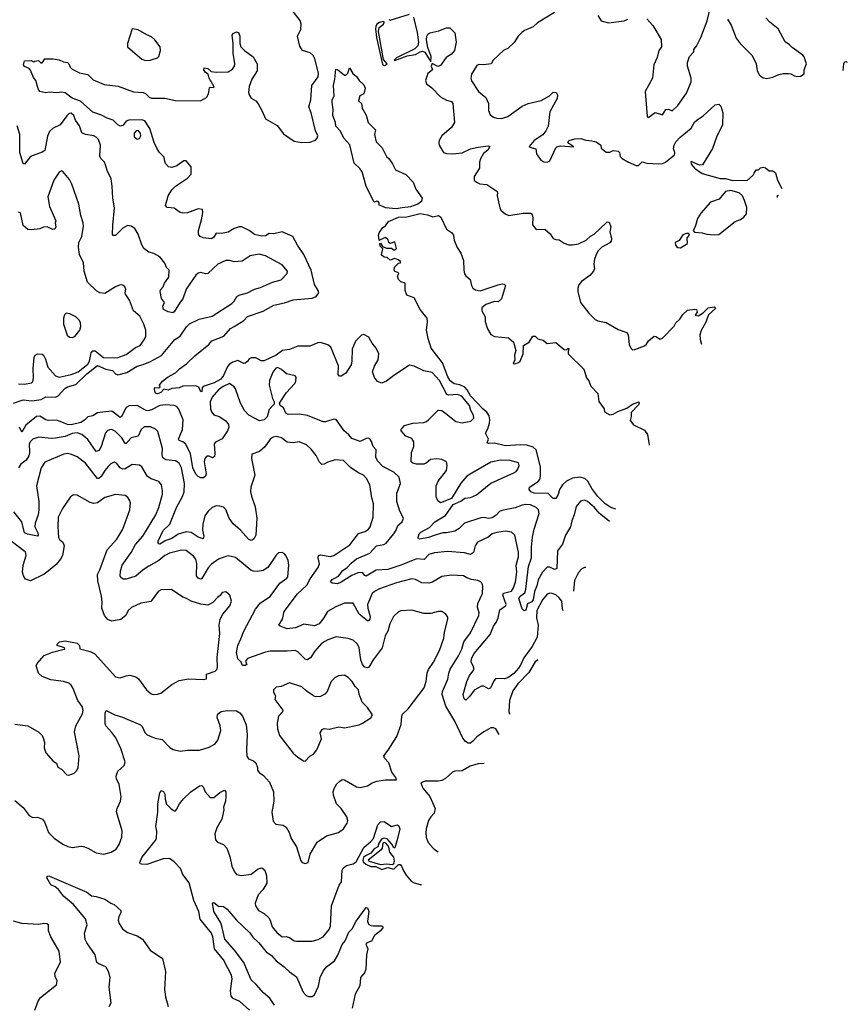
# Model space of a CAD drawing. Extents: x 2133461 to 2293071, y 753526 to 916327.
# Tile 351 of 459: x 2245866 to 2252766, y 810362 to 818573. Entities that reach past the tile are written whole.
import ezdxf

# ---------------------------------------------------------------- set-up
doc = ezdxf.new("R2010")
doc.units = 0

msp = doc.modelspace()

# ---------------------------------------------------------------- linework, layer by layer
at = {"layer": '0CON10XD'}
for points in [[(2250782.5, 814387), (2250697.2, 814457.2), (2250658.5, 814505), (2250599.2, 814555), (2250574.3, 814565.7), (2250541.9, 814558.1), (2250505, 814513.3), (2250490, 814445), (2250468.1, 814395), (2250457.1, 814345), (2250415.8, 814274.2), (2250390.9, 814199.1), (2250348.5, 814145), (2250344.3, 813995.7), (2250325, 813988.6), (2250286.7, 814006.7), (2250265, 814006.2), (2250225.3, 813965), (2250188.3, 813901.7), (2250177.7, 813852.3), (2250158.1, 813805), (2250148.4, 813735), (2250135, 813718.2), (2250098.8, 813701.2), (2250085, 813648), (2250073.1, 813643.1), (2250055, 813660), (2250026.5, 813745), (2250038.9, 813765), (2250076.8, 813793.2), (2250085.3, 813825), (2250108, 814012), (2250134.4, 814085), (2250132.7, 814175), (2250141, 814259), (2250155.3, 814325), (2250196.9, 814455), (2250191.1, 814485), (2250172, 814505), (2250125, 814527.9), (2250085, 814530.8), (2250054, 814525), (2249997.6, 814502.4), (2249885, 814480.3), (2249865, 814471.2), (2249838.4, 814441.6), (2249805, 814419.7), (2249775, 814414.5), (2249735, 814421.4), (2249711.5, 814418.5), (2249575, 814375.5), (2249531.1, 814328.9), (2249493.5, 814306.5), (2249425.8, 814294.2), (2249395, 814294.7), (2249331.2, 814275), (2249273.8, 814255), (2249202, 814242), (2249191.2, 814245), (2249187.1, 814255), (2249196.7, 814285), (2249209.8, 814300.2), (2249282.5, 814337.5), (2249328, 814385), (2249415, 814438.1), (2249478.8, 814531.2), (2249545, 814557.1), (2249578.4, 814581.6), (2249625, 814588.7), (2249675, 814611.5), (2249795, 814707.1), (2249985, 814794.4), (2250004, 814805), (2250019.2, 814825), (2250030, 814855), (2250025, 814878.8), (2249956.2, 814896.2), (2249875, 814900), (2249795, 814882.5), (2249635, 814791.5), (2249594.7, 814765.3), (2249542.7, 814707.3), (2249465, 814580), (2249373.6, 814543.6), (2249351.7, 814561.7), (2249338.8, 814595), (2249339.2, 814685), (2249356.2, 814725), (2249425, 814813.3), (2249431.1, 814855), (2249425.4, 814885.4), (2249385, 814904.5), (2249345, 814909.5), (2249290, 814905), (2249255, 814874.2), (2249235, 814867.1), (2249175, 814865.8), (2249142.5, 814875), (2249130, 814885), (2249131.5, 814965), (2249152.9, 815015), (2249151.8, 815051.8), (2249135, 815079.2), (2249085, 815101.2), (2249046.2, 815145), (2249046.2, 815155), (2249075, 815189.2), (2249145, 815206.9), (2249235, 815214.6), (2249256.7, 815223.3), (2249275.8, 815235), (2249355, 815316.7), (2249385, 815314.4), (2249418.7, 815288.7), (2249503.1, 815223.1), (2249555, 815212.2), (2249626.2, 815223.8), (2249651.1, 815248.9), (2249650, 815275), (2249628.2, 815315), (2249617.5, 815355), (2249558.2, 815425), (2249545, 815436.4), (2249515, 815447.4), (2249445, 815441.2), (2249428.2, 815448.2), (2249365, 815565.4), (2249305, 815630), (2249235.5, 815645.5), (2249155, 815684.2), (2249115, 815691.4), (2248985, 815607.1), (2248925, 815557.1), (2248885, 815542.9), (2248850, 815555), (2248825, 815588.8), (2248808.6, 815635), (2248825, 815683.3), (2248854.3, 815735), (2248859.4, 815785), (2248839.2, 815835), (2248803.8, 815875), (2248794.3, 815894.3), (2248776.2, 815925), (2248735, 815948.1), (2248715, 815941.4), (2248666.9, 815893.1), (2248639.1, 815825), (2248635.5, 815725), (2248629.1, 815695), (2248585, 815624.3), (2248545, 815600), (2248531.5, 815601.5), (2248520, 815615), (2248523.5, 815685), (2248461.5, 815841.5), (2248435, 815862.5), (2248375, 815879.7), (2248352.1, 815877.9), (2248285, 815850.9), (2248185, 815850.8), (2248115, 815823.4), (2248058.1, 815815), (2248003.5, 815776.5), (2247905, 815727.9), (2247879.2, 815729.2), (2247835, 815753.5), (2247796.2, 815753.8), (2247778.6, 815745), (2247765, 815722.5), (2247745, 815707.5), (2247735, 815706), (2247685, 815730), (2247642.1, 815717.9), (2247615, 815701.5), (2247598.7, 815681.3), (2247564.2, 815605), (2247542.4, 815575), (2247488.9, 815545), (2247402.9, 815517.1), (2247388.3, 815501.7), (2247385, 815472.5), (2247375, 815470), (2247359.5, 815509.5), (2247330.9, 815520.9), (2247225, 815516), (2247195, 815504), (2247135, 815496.7), (2247105, 815483.3), (2247067.5, 815492.5), (2247043.8, 815465), (2247015, 815453.8), (2247003.8, 815455), (2246996, 815465), (2246990, 815495), (2246992.5, 815505), (2247026.1, 815503.9), (2247038.3, 815511.7), (2247032.5, 815525), (2247055, 815555.7), (2247098.3, 815591.7), (2247165, 815628.6), (2247197.6, 815662.4), (2247257.6, 815702.4), (2247325, 815770), (2247444.4, 815865), (2247468.1, 815895), (2247568.5, 815935), (2247625, 815996.9), (2247655, 816013.1), (2247735, 816064.4), (2247765, 816096.5), (2247895, 816141.5), (2247985, 816192.5), (2248075, 816212.1), (2248145, 816236.4), (2248305, 816251.1), (2248337.5, 816265), (2248360, 816295), (2248354.4, 816315), (2248324.2, 816364.2), (2248297.5, 816485), (2248235.4, 816615), (2248181.2, 816691.2), (2248142, 816765), (2248055, 816804.2), (2247985, 816786.2), (2247945, 816790.9), (2247915, 816770), (2247885, 816766.9), (2247825, 816782.1), (2247780.6, 816815), (2247718, 816845), (2247695, 816846.2), (2247655, 816830.9), (2247605, 816800.6), (2247549.1, 816790.9), (2247505, 816793.1), (2247485, 816760), (2247465, 816744.6), (2247395, 816752.7), (2247370.4, 816765), (2247358.2, 816785), (2247356.4, 816815), (2247382.7, 816902.7), (2247393.3, 816965), (2247389.5, 816989.5), (2247355, 816996), (2247265, 816960.8), (2247225, 816960), (2247205, 816965.7), (2247155, 817000.8), (2247095, 817006), (2247082.7, 817022.7), (2247102.9, 817105), (2247135.8, 817155), (2247165.4, 817184.6), (2247265, 817252.2), (2247296.5, 817285), (2247295, 817346.9), (2247255, 817396.7), (2247235, 817394.4), (2247175, 817353.3), (2247135, 817340), (2247106.2, 817346.2), (2247082.4, 817372.4), (2247075, 817390), (2247070, 817425), (2247029.1, 817469.1), (2247010, 817500), (2246988.2, 817548.2), (2246950.7, 817665), (2246909.7, 817729.7), (2246885, 817737.1), (2246775, 817734.4), (2246754.3, 817725.7), (2246725, 817689.6), (2246705, 817685.4), (2246685.6, 817695), (2246645, 817733.8), (2246595, 817751.1), (2246547.5, 817777.5), (2246475, 817800.3), (2246372.4, 817892.4), (2246305, 817917.2), (2246245, 817961.5), (2246215, 817968.6), (2246175, 817963.7), (2246115, 817969.2), (2246085, 817963.3), (2246033.3, 817973.3), (2246020, 817995), (2246001.2, 818065), (2245980.3, 818090.3), (2245955, 818152.5), (2245945, 818166.7), (2245905, 818182.5), (2245897.5, 818195), (2245905, 818230), (2245963, 818233), (2245985, 818220), (2245993, 818227), (2246021.7, 818231.7), (2246045, 818210), (2246057.5, 818215), (2246075, 818247.5), (2246145, 818246.7), (2246195, 818238.8), (2246231.2, 818221.2), (2246265.7, 818215.7), (2246276.2, 818205), (2246286.2, 818176.2), (2246305, 818161.2), (2246365, 818130.8), (2246433.3, 818115), (2246479.8, 818069.8), (2246571.2, 818031.2), (2246686.9, 818016.9), (2246815, 817972.3), (2246895, 817966.8), (2246915, 817956.2), (2246945, 817925.3), (2246965, 817917.3), (2247075, 817918), (2247165, 817898.8), (2247373.6, 817896.4), (2247425, 817922.5), (2247441.2, 817955), (2247447.5, 818005), (2247455, 818010), (2247481.7, 818008.3), (2247486.4, 818013.6), (2247447.1, 818085), (2247438.6, 818118.6), (2247415, 818132), (2247402, 818155), (2247405, 818172.5), (2247435, 818165.8), (2247461.9, 818141.9), (2247505, 818134.2), (2247605, 818137.5), (2247639.2, 818160.8), (2247656.5, 818185), (2247660.9, 818205), (2247645.7, 818294.3), (2247645.8, 818375), (2247637, 818443), (2247645, 818457.5), (2247675, 818472.5), (2247690, 818465), (2247702.5, 818435), (2247702, 818375), (2247711.2, 818345), (2247740, 818315), (2247813.6, 818263.6), (2247846.7, 818205), (2247845, 818147.5), (2247802.6, 818077.4), (2247779.6, 818015), (2247773.8, 817965), (2247781.1, 817941.1), (2247796.9, 817916.9), (2247834.2, 817895), (2247855, 817870.8), (2247888.8, 817808.8), (2247914.6, 817744.6), (2248011.4, 817691.4), (2248065, 817621.4), (2248155, 817560.5), (2248215, 817548.6), (2248285, 817550.6), (2248332.7, 817567.3), (2248347.5, 817585), (2248350.8, 817605), (2248331.9, 817645), (2248297.3, 817795), (2248277.9, 817845), (2248292.3, 817905), (2248303.1, 818025), (2248354.4, 818095), (2248357.2, 818127.2), (2248327.8, 818245), (2248313.1, 818275), (2248288, 818295), (2248225.3, 818315.3), (2248202.4, 818352.4), (2248182.2, 818435), (2248209.6, 818490.4), (2248212.5, 818535), (2248205.5, 818565), (2248134.5, 818655)], [(2250325, 818633.3), (2250183.3, 818545), (2250147.1, 818512.9), (2250075, 818482), (2250051.2, 818465), (2250021.2, 818435), (2249988.3, 818381.7), (2249935, 818332), (2249902.1, 818317.9), (2249813.3, 818235), (2249796.1, 818203.9), (2249735, 818196.7), (2249695, 818200), (2249678.3, 818191.7), (2249632.7, 818117.3), (2249627.5, 818085), (2249633.7, 818063.7), (2249690, 817975), (2249752.5, 817925), (2249775, 817872.5), (2249775.7, 817815), (2249789.1, 817779.1), (2249815, 817760), (2249845, 817750.8), (2249885, 817748), (2249935.8, 817764.2), (2250055, 817851.4), (2250105, 817873.3), (2250212.6, 817897.4), (2250283.6, 817936.4), (2250315, 817968), (2250337.5, 817965), (2250350, 817945), (2250346.2, 817915), (2250285.6, 817804.4), (2250271.4, 817685), (2250252.9, 817645), (2250227.2, 817612.8), (2250155.8, 817564.2), (2250113.3, 817515), (2250118.3, 817508.3), (2250170, 817495), (2250173.8, 817455), (2250212.3, 817402.3), (2250236.1, 817386.1), (2250265, 817383.8), (2250285.6, 817394.4), (2250335.8, 817504.2), (2250345, 817512), (2250375, 817519.5), (2250486.7, 817513.3), (2250445, 817541.2), (2250436.7, 817555), (2250447.5, 817565), (2250495, 817579.2), (2250545, 817581.2), (2250585, 817566.7), (2250635, 817563.3), (2250673.6, 817553.6), (2250710, 817525), (2250715, 817500), (2250755, 817467.5), (2250785, 817468.8), (2250815, 817481.2), (2250855, 817476.2), (2250866.2, 817465), (2250871.7, 817431.7), (2250890, 817415), (2250935, 817387.5), (2251005, 817356.7), (2251025, 817357.5), (2251055, 817387.5), (2251095.4, 817375.4), (2251195, 817370), (2251225, 817372.5), (2251249.2, 817385), (2251326.2, 817445), (2251328.9, 817465), (2251318.2, 817495), (2251323, 817527), (2251335.5, 817555), (2251370.8, 817589.2), (2251465, 817669.2), (2251493.1, 817716.9), (2251513, 817737), (2251565, 817771.9), (2251665, 817863.1), (2251695, 817868.3), (2251710.6, 817850.6), (2251727.2, 817797.2), (2251726.8, 817695), (2251675, 817592.8), (2251641.4, 817498.6), (2251557.8, 817362.2), (2251535, 817359.4), (2251465, 817388.8), (2251461.2, 817385), (2251467.5, 817365), (2251493.3, 817333.3), (2251555, 817290), (2251705, 817247.1), (2251747.7, 817247.7), (2251811.7, 817231.7), (2251935, 817233.3), (2251982.5, 817275), (2251988.3, 817291.7), (2252005, 817320), (2252025, 817320), (2252043, 817337), (2252065, 817343.3), (2252085, 817337.5), (2252115, 817312.5), (2252145, 817312.5), (2252166.7, 817295), (2252184.1, 817234.1), (2252220.5, 817164)], [(2251095, 818580), (2251143.8, 818525), (2251215, 818407.5), (2251216, 818345), (2251196, 818315), (2251181.7, 818258.3), (2251153.3, 818195), (2251141.2, 818085), (2251081.2, 817975), (2251096.4, 817766.4), (2251105, 817757.5), (2251115, 817761.2), (2251165, 817800), (2251225, 817780), (2251252.5, 817825), (2251275, 817826), (2251305, 817813.8), (2251352.7, 817857.3), (2251425, 817960), (2251464.2, 818055), (2251464.2, 818085), (2251432.9, 818185), (2251434.4, 818215.6), (2251450.8, 818265), (2251486.7, 818305), (2251486.2, 818325), (2251508.2, 818351.8), (2251545.5, 818425), (2251597.3, 818562.7), (2251617.1, 818645)], [(2248905, 818191.2), (2248915, 818193.2), (2248931.2, 818205), (2248900, 818240), (2248857.5, 818475), (2248863.1, 818506.9), (2248897.7, 818532.3), (2248905.7, 818545), (2248903.9, 818553.9), (2248895, 818556.4), (2248865, 818548.4), (2248845, 818535.3), (2248835, 818516), (2248833.4, 818495), (2248840.3, 818425), (2248885, 818223.8), (2248895, 818197.5), (2248905, 818191.2)], [(2248944, 818575), (2248955, 818567.5), (2249115, 818618)], [(2249148.2, 818595), (2249179.7, 818465), (2249191.1, 818385), (2249186, 818354), (2249159.2, 818330.8), (2249008, 818255), (2248987.5, 818235), (2248992.5, 818232.5), (2249097.7, 818272.3), (2249166.3, 818283.7), (2249204.4, 818305.6), (2249225, 818310.6), (2249245, 818302.9), (2249295, 818220), (2249296.5, 818265), (2249269.6, 818339.6), (2249256.5, 818405), (2249261.1, 818435), (2249269.3, 818450.7), (2249285, 818462.7), (2249360.8, 818479.2), (2249425, 818505.3), (2249452.5, 818505), (2249495, 818462.5), (2249504.4, 818385), (2249491.9, 818315), (2249465.4, 818284.6), (2249422.8, 818257.2), (2249375, 818189.7), (2249353.2, 818183.2), (2249303.9, 818206.1), (2249297.5, 818185), (2249308.1, 818155), (2249270, 818125), (2249250, 818065), (2249258.3, 818038.3), (2249303.3, 818005), (2249375, 817930), (2249425, 817902), (2249465, 817891.2), (2249477.5, 817875), (2249490.8, 817715), (2249465.8, 817675), (2249386.4, 817603.6), (2249364, 817565), (2249360, 817545), (2249364.2, 817525), (2249400, 817465), (2249425, 817455.8), (2249475, 817452.9), (2249555, 817461.1), (2249625, 817495.4), (2249689.3, 817509.3), (2249775, 817520), (2249786.7, 817515), (2249767.8, 817485), (2249733.4, 817456.6), (2249707.6, 817412.4), (2249700.5, 817385), (2249700, 817335), (2249654.4, 817265.6), (2249653.8, 817235), (2249675, 817216.7), (2249703.6, 817203.6), (2249759.5, 817199.5), (2249844, 817144), (2249848.8, 817135), (2249845.6, 817105), (2249868, 817005), (2249876.2, 816985), (2249912.7, 816952.7), (2249945, 816941.2), (2250065, 816958.8), (2250125, 816960), (2250135, 816952.5), (2250145.6, 816925.6), (2250142.5, 816862.5), (2250172.7, 816822.7), (2250245, 816825.4), (2250287.5, 816787.5), (2250315, 816748.9), (2250335, 816739.4), (2250365, 816735.6), (2250405, 816710), (2250445, 816695.8), (2250475, 816694.3), (2250525, 816703.3), (2250589.2, 816735), (2250623.8, 816766.2), (2250655.8, 816784.2), (2250755, 816879.2), (2250765, 816885.8), (2250780, 816885), (2250793.3, 816845), (2250786.9, 816805), (2250799.4, 816745), (2250797.1, 816725), (2250786.7, 816713.3), (2250720, 816675), (2250688.6, 816645), (2250671.4, 816615), (2250659.2, 816575), (2250653.8, 816535), (2250658, 816495), (2250651.2, 816475), (2250620.3, 816439.7), (2250549.1, 816390.9), (2250527.8, 816362.2), (2250520, 816335), (2250520, 816305), (2250541.9, 816215), (2250610.5, 816125), (2250665, 816071.4), (2250685, 816061.9), (2250755, 816047.8), (2250855, 815990.6), (2250926.7, 815965), (2250938.8, 815945), (2250948, 815865), (2250961.2, 815835), (2250975, 815820), (2250995, 815821.2), (2251075.9, 815854.1), (2251092.3, 815867.7), (2251108.8, 815895), (2251155, 815933.3), (2251170.7, 815930.7), (2251205, 815910), (2251225, 815916.2), (2251321.7, 816018.3), (2251336, 816045), (2251368.8, 816075), (2251394.3, 816115.7), (2251435, 816150), (2251495, 816160), (2251507.5, 816155), (2251513.3, 816135), (2251498.3, 816108.3), (2251523.8, 816103.8), (2251565, 816128.8), (2251605, 816169.2), (2251655, 816178), (2251666.7, 816165), (2251608.8, 816111.2), (2251584.5, 816045), (2251548, 815982), (2251536.9, 815945), (2251538.6, 815905), (2251549.4, 815867.8)], [(2250686.4, 818606.4), (2250715, 818562.5), (2250775, 818546.7), (2250905.6, 818564.4), (2250935, 818578)], [(2251765.8, 818575.8), (2251797.7, 818527.7), (2251839.5, 818419.5), (2251873.3, 818375), (2251973.6, 818273.6), (2252006.7, 818205), (2252013.8, 818145), (2252035, 818110), (2252065, 818087.5), (2252095, 818083.3), (2252145, 818093.3), (2252195, 818116.2), (2252230, 818125), (2252275, 818123.8), (2252295, 818121.2), (2252325, 818103.8), (2252345, 818100), (2252375, 818102.5), (2252405, 818122.5), (2252406.7, 818155), (2252425.8, 818205), (2252405, 818262.5), (2252395, 818276.2), (2252305, 818341.2), (2252285, 818363.8), (2252247.3, 818387.3), (2252190, 818495), (2252120.8, 818550.8), (2252087.8, 818587.8)], [(2246915, 818231.4), (2246955, 818234.3), (2247015, 818254), (2247026.7, 818265), (2247039.2, 818315), (2247037.1, 818345), (2246992.1, 818405), (2246965, 818428.8), (2246925, 818445.6), (2246855, 818489.1), (2246805, 818496.2), (2246764.3, 818375), (2246766.2, 818345), (2246883.4, 818243.4), (2246915, 818231.4)], [(2252731.1, 818149.8), (2252738, 818205), (2252742.5, 818217.5), (2252755, 818223.8), (2252766, 818217.2)], [(2249004.2, 816995.8), (2248915, 817003.1), (2248895, 817016.2), (2248862.5, 817025), (2248863.3, 817045), (2248855, 817056.2), (2248845, 817058.8), (2248825, 817050), (2248815, 817060), (2248755.4, 817185.4), (2248720.6, 817305), (2248701.4, 817331.4), (2248654.4, 817375), (2248618, 817528), (2248568.6, 817585), (2248541.8, 817641.8), (2248501.4, 817685), (2248500, 817715), (2248476.7, 817775), (2248480, 817825), (2248470, 817885), (2248472.5, 817905), (2248487.5, 817935), (2248481.4, 818025), (2248493.7, 818076.3), (2248500.7, 818159.3), (2248515, 818156.7), (2248575, 818110), (2248585, 818110), (2248602, 818128), (2248615, 818170), (2248643.6, 818123.6), (2248675, 818097.5), (2248696.1, 818066.1), (2248735, 818030), (2248747.7, 818002.3), (2248735.7, 817954.3), (2248701.2, 817938.8), (2248690, 817895), (2248715, 817872.5), (2248721.2, 817835), (2248755, 817776.7), (2248771.2, 817715), (2248833.3, 817655), (2248824.2, 817615), (2248837.5, 817555), (2248887.1, 817505), (2248923, 817433), (2248944.1, 817414.1), (2248975, 817370), (2249000, 817320), (2249085, 817280.8), (2249147.3, 817217.3), (2249170, 817160), (2249221.2, 817085), (2249215, 817056.7), (2249185, 817034.5), (2249125, 817011.5), (2249055, 817004.4), (2249004.2, 816995.8)], [(2245815, 815376.2), (2245895, 815403.9), (2245966.2, 815393.8), (2246045, 815405.2), (2246085, 815428.2), (2246165, 815425.6), (2246188.2, 815435), (2246242, 815498), (2246265, 815511), (2246335, 815531.5), (2246425, 815619.8), (2246515, 815690), (2246585, 815658.5), (2246638.6, 815648.6), (2246665, 815618.7), (2246685, 815610.8), (2246759.3, 815630.7), (2246845, 815683.4), (2246895, 815696.1), (2246957.8, 815722.2), (2247047.3, 815772.7), (2247160.8, 815905), (2247204, 815935), (2247257.8, 816012.2), (2247283.1, 816036.9), (2247363.7, 816076.3), (2247470.2, 816099.8), (2247634.2, 816205), (2247655, 816225.6), (2247676.8, 816263.2), (2247693.9, 816276.1), (2247765, 816295.6), (2247825, 816325.8), (2247875, 816339.4), (2247975, 816383.3), (2248045, 816404.3), (2248096.2, 816455), (2248100, 816475), (2248055, 816528.6), (2247915, 816602.9), (2247863.2, 816616.8), (2247786.8, 816603.2), (2247721.7, 816558.3), (2247655, 816554), (2247615.6, 816565.6), (2247584.6, 816565.4), (2247518.8, 816535), (2247434.2, 816455.8), (2247415, 816452.9), (2247375, 816465.7), (2247355, 816460), (2247335, 816442), (2247253.1, 816325), (2247225.5, 816244.5), (2247205, 816216.7), (2247155, 816137.5), (2247141.7, 816128.3), (2247105, 816137.5), (2247066.4, 816156.4), (2247060, 816185), (2247072.5, 816215), (2247048.3, 816248.3), (2247036.2, 816305), (2247040.8, 816319.2), (2247063.3, 816345), (2247072.5, 816375), (2247110, 816425), (2247113.3, 816485), (2247090, 816505), (2247075, 816542.5), (2247035, 816596.2), (2246985, 816621.9), (2246942, 816635), (2246901.4, 816665), (2246883.9, 816693.9), (2246854.4, 816785), (2246825, 816831.2), (2246795, 816850), (2246765, 816855.8), (2246725.5, 816834.5), (2246665, 816774.2), (2246645, 816773.3), (2246640.6, 816780.6), (2246642, 816858), (2246657.5, 817005), (2246641.4, 817085), (2246637.1, 817185), (2246627.5, 817245), (2246594.6, 817314.6), (2246582.6, 817362.6), (2246573.6, 817383.6), (2246542, 817415), (2246533.2, 817433.2), (2246540.5, 817525), (2246523.9, 817573.9), (2246505, 817594.3), (2246485, 817604.4), (2246415, 817616.5), (2246385, 817629.4), (2246365, 817687.1), (2246332.5, 817735), (2246316.9, 817775), (2246295, 817792.5), (2246278.8, 817791.2), (2246257.9, 817772.1), (2246205, 817695.7), (2246145, 817666.7), (2246115, 817639.2), (2246098.9, 817601.1), (2246075, 817482), (2246052.6, 817467.4), (2245955, 817430.8), (2245905, 817366.7), (2245895, 817372.5), (2245866.1, 817466.1), (2245866.9, 817615), (2245845, 817686.2)], [(2246845, 817575.7), (2246865, 817581.4), (2246875.9, 817604.1), (2246873.8, 817625), (2246855, 817648.2), (2246836.2, 817645), (2246820.9, 817625), (2246821.9, 817595), (2246845, 817575.7)], [(2245855, 815536.4), (2245905, 815534.4), (2245964.1, 815545.9), (2245976, 815555), (2245982.5, 815585), (2245978.7, 815665), (2245987.5, 815755), (2245995, 815776), (2246015, 815787.5), (2246052.7, 815782.7), (2246066, 815775), (2246082.3, 815742.3), (2246101.2, 815675), (2246165, 815602.2), (2246195, 815592.5), (2246295.3, 815614.7), (2246355, 815636.8), (2246435, 815700.3), (2246447.8, 815725), (2246462.8, 815795), (2246475, 815811.5), (2246495, 815810.3), (2246566.2, 815755), (2246677.6, 815752.4), (2246755, 815781.9), (2246832.2, 815837.8), (2246870, 815855), (2246905, 815902), (2246917.5, 815935), (2246917.3, 815985), (2246900.4, 816035), (2246869.2, 816099.2), (2246815.5, 816145.5), (2246781.9, 816235), (2246747.8, 816285), (2246744.4, 816295.6), (2246751.2, 816325), (2246743.8, 816345), (2246725, 816360), (2246705, 816362), (2246665, 816346), (2246575, 816290), (2246535, 816293.8), (2246508.9, 816308.9), (2246432.5, 816385), (2246404.4, 816474.4), (2246397.1, 816545), (2246364.4, 816615), (2246355.6, 816675), (2246360, 816715), (2246384.6, 816765), (2246397.9, 816852.1), (2246395, 816880), (2246375, 816940), (2246360, 817035), (2246301.7, 817201.7), (2246280.3, 817240.3), (2246225, 817306.7), (2246215, 817311.2), (2246195, 817300), (2246151.9, 817235), (2246100.6, 817095), (2246114.5, 817014.5), (2246166.7, 816895), (2246162.5, 816875), (2246166.7, 816845), (2246160, 816825), (2246143, 816823), (2246095, 816846.7), (2246065, 816842), (2246035, 816828.8), (2245965, 816820), (2245935, 816823.8), (2245896.1, 816856.1), (2245872.9, 816962.9), (2245855, 816968.6)], [(2251655, 816777.5), (2251695, 816781.2), (2251830.9, 816889.1), (2251875, 816906.7), (2251902.5, 816925), (2251924.3, 816955), (2251927, 817007), (2251909.2, 817065), (2251891.2, 817105), (2251865, 817128), (2251795, 817147.5), (2251749.3, 817140.7), (2251697.5, 817075), (2251625, 817050), (2251545, 816960), (2251517.5, 816915), (2251497.5, 816845), (2251480, 816815), (2251491.7, 816801.7), (2251555, 816796.7), (2251595, 816783.8), (2251655, 816777.5)], [(2252191.2, 817107.4), (2252180, 817105), (2252177.5, 817095), (2252183.4, 817092.2)], [(2250836.4, 814491.1), (2250795, 814503.7), (2250746.8, 814535), (2250685, 814598.1), (2250635, 814664.6), (2250603.5, 814723.5), (2250578.1, 814748.1), (2250535, 814758.8), (2250475, 814750.9), (2250424.7, 814725.3), (2250391.1, 814695), (2250365.7, 814655), (2250355, 814612.5), (2250335, 814580), (2250315, 814580), (2250272.5, 814622.5), (2250154.5, 814624.5), (2250126.7, 814636.7), (2250113.3, 814655), (2250116.2, 814675), (2250189.1, 814720.9), (2250201.7, 814738.3), (2250209.1, 814765), (2250209.2, 814845), (2250171.3, 814985), (2250147.5, 815007.5), (2250095, 815024.8), (2250042.3, 815027.7), (2249915, 815018.8), (2249825, 815042), (2249775, 815037.5), (2249763.6, 815043.6), (2249773.3, 815075), (2249750, 815125), (2249769.2, 815160.8), (2249782.8, 815207.2), (2249785.4, 815235.4), (2249779.4, 815269.4), (2249761, 815301), (2249729.4, 815325), (2249625.7, 815435), (2249597.5, 815487.5), (2249578.3, 815508.3), (2249535, 815526.5), (2249487.1, 815535), (2249455, 815562.1), (2249435.4, 815595), (2249390.5, 815710.5), (2249295.5, 815835), (2249270.4, 815915), (2249256.9, 815985), (2249266.6, 816053.4), (2249262.9, 816085), (2249205.7, 816155), (2249155, 816252.5), (2249093.8, 816275), (2249081.2, 816315), (2249080, 816375), (2249045, 816387.5), (2249025, 816407.5), (2249017, 816433), (2249027.5, 816455), (2249020, 816465), (2248995, 816472.5), (2248987.5, 816485), (2248990.7, 816509.3), (2249025, 816542.5), (2249040, 816545), (2249040, 816555), (2249020.7, 816570.7), (2248995, 816580), (2248955, 816567.5), (2248928.8, 816588.8), (2248905, 816593.8), (2248887.5, 816605), (2248883.3, 816615), (2248893, 816663), (2248872.5, 816685), (2248870, 816705), (2248875, 816710), (2248891.7, 816681.7), (2248925, 816668.8), (2248966.4, 816666.4), (2248985, 816652.5), (2248996.1, 816653.9), (2249007.5, 816665), (2248995, 816720), (2248955, 816706.7), (2248944.2, 816714.2), (2248938.3, 816738.3), (2248915, 816757.5), (2248871.7, 816738.3), (2248865, 816730), (2248862.5, 816735), (2248856.7, 816775), (2248863.8, 816795), (2248895, 816840), (2248916.4, 816853.6), (2248941.2, 816888.8), (2249024.5, 816925.5), (2249095, 816928.9), (2249205, 816957.5), (2249265.7, 816945.7), (2249309.2, 816929.2), (2249358.8, 816938.8), (2249376, 816925), (2249425.7, 816825.7), (2249465, 816798), (2249484, 816775), (2249487.5, 816735), (2249513.6, 816673.6), (2249543.8, 816625), (2249566.2, 816565), (2249567.8, 816485), (2249574.6, 816454.6), (2249586.2, 816436.2), (2249622.9, 816405), (2249632.5, 816355), (2249645, 816333.8), (2249665, 816319.2), (2249705, 816311.9), (2249855, 816361.2), (2249889.5, 816369.5), (2249905.9, 816365.9), (2249916.2, 816355), (2249883.8, 816245), (2249855, 816221.2), (2249825, 816223.8), (2249751.3, 816198.7), (2249720.3, 816169.7), (2249719.2, 816145), (2249745.8, 816095), (2249746.9, 816055), (2249765.7, 815995), (2249795, 815948), (2249825, 815932.2), (2249940.5, 815920.5), (2249982, 815885), (2250002, 815815), (2249991.2, 815775), (2249993, 815737), (2249980, 815705), (2249995, 815702.5), (2250025, 815713.3), (2250037.5, 815725), (2250063.3, 815785), (2250067.5, 815855), (2250112.5, 815885), (2250145, 815932.5), (2250165, 815932.5), (2250185, 815912.5), (2250230.7, 815900.7), (2250265, 815873.3), (2250335, 815880), (2250405, 815822.5), (2250425, 815820), (2250435, 815830), (2250445, 815830), (2250437.5, 815805), (2250440, 815785), (2250568.3, 815658.3), (2250592.5, 815585), (2250611.7, 815561.7), (2250626.7, 815516.7), (2250686.2, 815455), (2250695, 815390), (2250737.7, 815327.7), (2250741.7, 815301.7), (2250785, 815277.5), (2250815, 815282), (2250853.1, 815306.9), (2250927.1, 815332.9), (2250975, 815365.6), (2251027.5, 815385), (2251031.2, 815375), (2251025, 815361.2), (2250964.1, 815295.9), (2250964.2, 815265), (2250955, 815230), (2250983.9, 815193.9), (2251075, 815150), (2251100, 815115), (2251113.6, 815026.3), (2251113.1, 815025.3)], [(2251375, 816670), (2251432.5, 816705), (2251430, 816755), (2251450, 816775), (2251445, 816790), (2251425, 816790), (2251395, 816777.5), (2251365, 816730), (2251330, 816715), (2251333, 816693), (2251341.7, 816681.7), (2251353, 816673), (2251375, 816670)], [(2246305, 815922), (2246325, 815930), (2246366.8, 815983.2), (2246375.8, 816015), (2246372, 816045), (2246363.8, 816065), (2246335, 816096), (2246285, 816120), (2246253.6, 816126.4), (2246239.3, 816110.7), (2246231.2, 816085), (2246232, 816035), (2246262.9, 815942.9), (2246282.5, 815925), (2246305, 815922)], [(2250398.8, 813646), (2250395, 813648), (2250390.5, 813660.5), (2250384.7, 813725), (2250365, 813752.7), (2250335, 813775.9), (2250305, 813788.9), (2250285, 813792.1), (2250265, 813782.7), (2250225, 813733.8), (2250178.2, 813645), (2250176.2, 813586.2), (2250188.2, 813525), (2250180, 813425), (2250137.3, 813345), (2250069, 813251), (2250045, 813195.6), (2250024.5, 813165), (2249985, 813121.8), (2249935, 813083.6), (2249904.3, 813075.7), (2249835, 813078), (2249820.2, 813059.8), (2249792, 812998), (2249775, 812994.3), (2249735, 813014.2), (2249715, 813014), (2249655, 812982.9), (2249618, 812932), (2249585, 812898.6), (2249570.5, 812910.5), (2249563.3, 812945), (2249594.8, 813055.2), (2249616.7, 813103.3), (2249653.8, 813155), (2249648, 813185), (2249629.4, 813215), (2249632.7, 813245), (2249655, 813288.9), (2249788.5, 813445), (2249817.1, 813515), (2249837.7, 813545), (2249854.7, 813585.3), (2249868, 813652), (2249915, 813684.4), (2249921.5, 813695), (2249895.3, 813775), (2249898.8, 813791.2), (2249965, 813807.5), (2249982.5, 813835), (2250000.9, 813885), (2250010, 813965), (2250005.3, 814025), (2250023.8, 814095), (2250023.9, 814133.9), (2249992.9, 814275), (2249965, 814299.2), (2249915, 814306.9), (2249845, 814297.8), (2249805, 814284.4), (2249772.3, 814257.7), (2249684.2, 814215), (2249664.1, 814185.9), (2249648.8, 814131.2), (2249625, 814113.3), (2249575, 814126.8), (2249432.1, 814137.9), (2249325, 814128.2), (2249276.6, 814113.4), (2249237.4, 814072.6), (2249175, 814077.1), (2249052.8, 814027.2), (2248935, 813987.9), (2248837.6, 813982.4), (2248755, 813932.5), (2248745, 813936.7), (2248725, 813963.5), (2248685, 813960.3), (2248635, 813938.4), (2248545, 813881.8), (2248515, 813869.6), (2248472.5, 813875), (2248456.2, 813885), (2248470, 813905), (2248487.8, 813912.2), (2248525, 813932.9), (2248560.2, 813979.8), (2248595, 814004.4), (2248628.5, 814041.5), (2248672.8, 814077.2), (2248785, 814125.4), (2248840.4, 814185), (2248902.1, 814197.9), (2248921.1, 814208.9), (2248985.5, 814285), (2249004.5, 814315), (2249019.4, 814355), (2249054.2, 814385), (2249067.1, 814415), (2249035.7, 814475), (2249010.8, 814555), (2249009.6, 814625), (2249040, 814705), (2249028.5, 814758.5), (2248985, 814798.9), (2248895, 814845.6), (2248848.9, 814895), (2248835.6, 814925), (2248837.1, 814985), (2248814.2, 815015), (2248800, 815055), (2248785, 815077.5), (2248775, 815083.3), (2248755, 815081.2), (2248705, 815055.8), (2248675, 815066.9), (2248635, 815080.8), (2248610.9, 815110.9), (2248570, 815145), (2248505, 815237.5), (2248485, 815242.5), (2248415, 815218.6), (2248395, 815218.1), (2248265, 815272.9), (2248195, 815284.2), (2248105, 815280), (2248085, 815292.5), (2248065, 815336.7), (2248037.5, 815355), (2248032.5, 815375), (2248091.2, 815465), (2248157.5, 815535), (2248167.5, 815555), (2248171.7, 815591.7), (2248161.7, 815601.7), (2248089.3, 815619.3), (2248050, 815655), (2248015, 815671.2), (2248002.3, 815667.7), (2247975.9, 815634.1), (2247949.2, 815565), (2247945.8, 815525), (2247973.3, 815415), (2247987.5, 815385), (2247987, 815367), (2247945, 815322.5), (2247929.7, 815260.3), (2247905, 815235.8), (2247865, 815227.1), (2247775.5, 815275.5), (2247740.5, 815315), (2247707.8, 815375), (2247666.2, 815495), (2247655, 815511.5), (2247615, 815539.2), (2247561.5, 815515), (2247522.3, 815485), (2247469.7, 815425), (2247455.2, 815385), (2247456.8, 815326.8), (2247464.1, 815304.1), (2247485, 815277.9), (2247530, 815265), (2247585, 815227.5), (2247607.6, 815197.6), (2247608.6, 815175), (2247598.6, 815145), (2247555, 815078.8), (2247499.5, 815050.5), (2247486.2, 815035), (2247494.2, 814955), (2247490.5, 814929.5), (2247475, 814918.8), (2247445, 814932.5), (2247425.8, 814934.2), (2247410, 814915), (2247402.9, 814885), (2247421.6, 814785), (2247416.1, 814765), (2247397.5, 814752.5), (2247375, 814753.1), (2247355, 814762.3), (2247335, 814783.8), (2247310, 814835), (2247289.8, 814955), (2247247.8, 815035), (2247225, 815053.3), (2247196.2, 815065), (2247190.6, 815075), (2247224.5, 815155), (2247228.5, 815235), (2247193.8, 815325), (2247175, 815346.2), (2247155, 815355.9), (2247085, 815362.3), (2247035, 815356.4), (2246965, 815320.7), (2246935, 815312.2), (2246915, 815316), (2246845.7, 815355.7), (2246778.6, 815351.4), (2246755, 815339.5), (2246716.2, 815263.8), (2246705, 815255.5), (2246635, 815307.8), (2246535, 815298.2), (2246515, 815293.5), (2246475, 815268.1), (2246435, 815261.9), (2246407.1, 815232.9), (2246375, 815215.2), (2246295, 815194.9), (2246265, 815196.7), (2246175, 815234.4), (2246105, 815230.4), (2246085, 815235.4), (2246035, 815265.4), (2246005, 815264.2), (2245917.3, 815192.7), (2245885, 815133.3), (2245865.9, 815175)], [(2249863.9, 812613.1), (2249835, 812659.4), (2249815, 812668.5), (2249795, 812668.2), (2249735, 812635.5), (2249678.1, 812591.9), (2249645, 812555.7), (2249625, 812540.5), (2249605, 812539.1), (2249583.7, 812553.7), (2249561.9, 812581.9), (2249495, 812724.2), (2249419.2, 812849.2), (2249387.2, 812945), (2249390.3, 812969.7), (2249436.6, 813075), (2249443.1, 813125), (2249455, 813157.1), (2249525, 813269.5), (2249552.8, 813325), (2249568.8, 813385), (2249625, 813459.2), (2249693.8, 813605), (2249696.4, 813626.4), (2249683.7, 813673.7), (2249684.5, 813705), (2249725, 813787.5), (2249728.6, 813845), (2249724.1, 813864.1), (2249712.3, 813882.3), (2249685.8, 813895.8), (2249632.5, 813905), (2249595, 813918.6), (2249565, 813934.4), (2249465, 813940), (2249385, 813928.6), (2249308.9, 813881.1), (2249276.6, 813873.4), (2249218, 813878), (2249165, 813905.7), (2249135, 813911.1), (2249006.6, 813876.6), (2248865, 813826.4), (2248824.1, 813805.9), (2248805, 813787.1), (2248765.8, 813695), (2248767.3, 813665), (2248787.3, 813595), (2248785, 813573.3), (2248775, 813558.8), (2248765, 813559.2), (2248696.8, 813615), (2248645, 813706.9), (2248575, 813706.4), (2248502.8, 813677.2), (2248432.3, 813637.7), (2248402.7, 813585), (2248361.9, 813535), (2248325, 813517.8), (2248235, 813531.2), (2248165, 813502.5), (2248095, 813492.9), (2248036.7, 813515), (2248026.2, 813525), (2248056, 813575), (2248072.1, 813637.9), (2248182.7, 813785), (2248261.3, 813858.7), (2248288.9, 813911.1), (2248355.4, 814005), (2248364.6, 814035), (2248354.5, 814085), (2248356.7, 814105), (2248375, 814109.4), (2248455, 814097.3), (2248485, 814103.6), (2248617.8, 814195), (2248692, 814288), (2248745.5, 814304.5), (2248775, 814323.8), (2248787.1, 814345), (2248811.9, 814425), (2248815.5, 814535), (2248801.4, 814585), (2248784, 814695), (2248757.6, 814747.6), (2248733.3, 814773.3), (2248685, 814795.6), (2248625, 814839.4), (2248565, 814898.1), (2248495, 814902), (2248435, 814884), (2248405, 814865.8), (2248385, 814864.2), (2248365, 814883.3), (2248337.9, 814937.9), (2248295, 814991.2), (2248256.4, 815026.4), (2248195, 815051.9), (2248145, 815043.8), (2248095, 815050.6), (2248050, 815085), (2248005, 815096.1), (2247978.1, 815091.9), (2247955.6, 815075), (2247909.3, 815010.7), (2247865, 814970.8), (2247801.2, 814948.8), (2247797.5, 814915), (2247826.2, 814775), (2247793.1, 814675), (2247789.1, 814635), (2247798.2, 814598.2), (2247830.6, 814510.6), (2247843.1, 814415), (2247834.3, 814275), (2247822.1, 814247.9), (2247805, 814232), (2247795, 814230), (2247775, 814240.8), (2247707, 814317), (2247645, 814370), (2247612.1, 814415), (2247585, 814488.6), (2247565, 814507.3), (2247535, 814516.2), (2247505, 814517.9), (2247471.4, 814505), (2247436.7, 814475), (2247410.9, 814435), (2247392.7, 814365), (2247390.7, 814315), (2247400.9, 814265), (2247395, 814244.2), (2247355, 814257.3), (2247295, 814295.9), (2247255, 814301.4), (2247186.9, 814283.1), (2247135, 814247.6), (2247085, 814231), (2247035, 814200), (2247025, 814201.2), (2247019.4, 814209.4), (2247020.9, 814225), (2247063.3, 814313.3), (2247118.8, 814365), (2247172.9, 814505), (2247224.1, 814595.9), (2247236.2, 814636.2), (2247238.9, 814705), (2247215.3, 814835), (2247195, 814875.8), (2247165, 814894.4), (2247085, 814902.7), (2247058.9, 814918.9), (2247053.9, 814945), (2247057.4, 814997.4), (2247018, 815138), (2246997.9, 815157.9), (2246956.7, 815176.7), (2246905, 815178.1), (2246879.4, 815155), (2246855, 815098.6), (2246795, 815086.4), (2246755, 815039.4), (2246745, 815038.9), (2246716.5, 815085), (2246665, 815139.5), (2246635.4, 815155.4), (2246615, 815153.1), (2246595.6, 815144.4), (2246582, 815128), (2246545.3, 815015), (2246525, 814981.5), (2246503, 814973), (2246435, 815072.3), (2246385.6, 815115), (2246345, 815127.5), (2246305, 815121.6), (2246245, 815097.8), (2246164, 815084), (2246128.4, 815081.6), (2246025, 815090.7), (2245975, 815075.5), (2245955, 815056.5), (2245946.1, 815035), (2245948, 814962), (2245942.8, 814935), (2245920.9, 814899.1), (2245874.7, 814865), (2245857.1, 814835)], [(2246722.3, 812757.7), (2246872.5, 812692.5), (2246888.2, 812678.2), (2246910.3, 812630.3), (2246929.7, 812609.7), (2246995, 812582), (2247055, 812569.2), (2247117.5, 812505), (2247145, 812485.8), (2247205, 812474.4), (2247265, 812482.9), (2247365, 812481.4), (2247445, 812506.9), (2247495, 812535.7), (2247517.3, 812565), (2247543.5, 812645), (2247537.5, 812685), (2247513.3, 812755), (2247514, 812775), (2247522.3, 812787.7), (2247545, 812803.3), (2247595, 812812), (2247675, 812810.8), (2247701.7, 812791.7), (2247722.9, 812765), (2247753, 812693), (2247763.4, 812613.4), (2247756.2, 812485), (2247760.7, 812430.7), (2247775, 812408.8), (2247815, 812393.8), (2247835, 812376.7), (2247847.7, 812337.7), (2247850, 812315), (2247861.4, 812295), (2247899.5, 812269.5), (2247948.9, 812215), (2247982.5, 812135), (2247983.9, 812056.1), (2247968.8, 811965), (2247978.3, 811888.3), (2248002.5, 811865), (2248062.5, 811855), (2248088.3, 811838.3), (2248114, 811795), (2248128.6, 811745), (2248175, 811676.7), (2248209.3, 811559.3), (2248222.5, 811545), (2248245, 811536.7), (2248270, 811545), (2248288.8, 811615), (2248346.2, 811715), (2248425, 811768), (2248525, 811796.2), (2248566.7, 811825), (2248595, 811872.5), (2248600.8, 811895), (2248594.2, 811925), (2248545.4, 811995.4), (2248507.1, 812035), (2248481.9, 812105), (2248480, 812135), (2248488.3, 812161.7), (2248509.5, 812200.5), (2248535.8, 812224.2), (2248555, 812236), (2248575, 812233.8), (2248675, 812175.6), (2248705, 812170), (2248764.6, 812185.4), (2248805, 812210), (2248845, 812221.9), (2248915.9, 812234.1), (2249007.5, 812235), (2249001.2, 812255), (2248968.3, 812298.3), (2248942.5, 812375), (2248907.5, 812415), (2248900.8, 812435), (2248939.2, 812480.8), (2249010, 812595), (2249045.6, 812695), (2249051.5, 812765), (2249058.2, 812781.8), (2249105, 812825.7), (2249237.6, 813002.4), (2249255.5, 813054.5), (2249264.3, 813125), (2249274.4, 813155), (2249315, 813216), (2249365, 813313.8), (2249402, 813415), (2249407.5, 813465), (2249436.2, 813575), (2249435, 813590), (2249420, 813615), (2249385, 813638.8), (2249355, 813638.8), (2249295, 813621.2), (2249235, 813622), (2249135, 813650), (2249045, 813642.5), (2249023.8, 813635), (2248982, 813595), (2248951.4, 813535), (2248936.2, 813473.8), (2248911.9, 813435), (2248886.9, 813335), (2248811.8, 813235), (2248777.5, 813175), (2248765, 813167.5), (2248745, 813172.9), (2248724.6, 813195), (2248710.7, 813235), (2248697.5, 813335), (2248682.9, 813365), (2248645, 813397.5), (2248605, 813412.9), (2248505, 813426.5), (2248435, 813401.5), (2248385.7, 813375), (2248324.6, 813305.4), (2248294.3, 813255), (2248265, 813234.2), (2248245, 813241.4), (2248185, 813301.4), (2248165, 813312.9), (2248095, 813306.2), (2247955, 813306.2), (2247915, 813299.5), (2247765, 813246), (2247750, 813225), (2247760, 813195), (2247745, 813187.5), (2247725, 813187.5), (2247713.3, 813215), (2247685, 813243.3), (2247672.9, 813295), (2247683.6, 813355), (2247711.2, 813408.8), (2247733.5, 813475), (2247833.5, 813656.5), (2247875, 813708.9), (2247955, 813761.9), (2248036.2, 813873.8), (2248094, 813915), (2248102.1, 813927.9), (2248110.6, 814025), (2248104.2, 814064.2), (2248086.2, 814105), (2248075, 814120), (2248055, 814130), (2248025, 814126.2), (2248005, 814108.8), (2247936, 814004), (2247895, 813979.4), (2247849.3, 813970.7), (2247815, 813973.6), (2247792.6, 813982.6), (2247665, 814087.5), (2247605, 814101.4), (2247585, 814097.1), (2247525, 814073.1), (2247465, 814032.2), (2247438.7, 814001.3), (2247385.8, 813914.2), (2247375, 813906.7), (2247353.1, 813915), (2247340, 813935), (2247342.4, 814035), (2247334.5, 814075), (2247315, 814100.6), (2247255, 814147.8), (2247215, 814149.1), (2247115, 814123.6), (2247075, 814103.6), (2247025, 814062.1), (2246943.9, 814016.1), (2246895.8, 813985), (2246835, 813932.5), (2246755, 813907.1), (2246727.6, 813907.6), (2246710.3, 813920.3), (2246704.6, 813935), (2246706.4, 813975), (2246720, 814025), (2246795, 814128.9), (2246832.1, 814197.9), (2246893.6, 814265), (2247001.2, 814445), (2247025.4, 814505), (2247055.7, 814615), (2247057.1, 814645), (2247047.1, 814695), (2247025, 814720.8), (2246963.3, 814743.3), (2246932.6, 814762.6), (2246885, 814844), (2246865, 814859.2), (2246805, 814864.3), (2246745, 814826.7), (2246725, 814823.6), (2246705, 814835.6), (2246674.5, 814874.5), (2246655, 814884.2), (2246625, 814870), (2246603, 814847), (2246575.3, 814814.7), (2246545, 814762.5), (2246525, 814745.5), (2246515, 814745.6), (2246414.3, 814875), (2246345, 814926.9), (2246298, 814948), (2246265, 814955.6), (2246235, 814950.6), (2246076.8, 814883.2), (2246045.8, 814835), (2246006.7, 814685), (2246025.3, 814555.3), (2246026, 814485), (2246020.4, 814445), (2245995.8, 814375), (2245991.6, 814345), (2246017, 814293), (2246020, 814275), (2246015, 814266.7), (2245932.3, 814282.3), (2245905, 814294.3), (2245884.5, 814385), (2245817.6, 814467.6)], [(2245825, 812699.2), (2245935, 812684.4), (2246025, 812631.9), (2246052.2, 812605), (2246066, 812576), (2246073.3, 812545), (2246070.3, 812499.7), (2246085, 812460), (2246145, 812390), (2246173, 812373), (2246185, 812340), (2246215, 812322.5), (2246260, 812275), (2246275, 812273.3), (2246320.5, 812289.5), (2246340.8, 812309.2), (2246352.5, 812335), (2246360.8, 812435), (2246321.9, 812635), (2246335.6, 812685), (2246390.5, 812785), (2246394.5, 812815), (2246387.8, 812845), (2246352, 812895), (2246310.3, 813000.3), (2246294.4, 813024.4), (2246275, 813039.2), (2246232.5, 813055), (2246125, 813067.5), (2246053.3, 813095), (2246024.3, 813124.3), (2246004.4, 813184.4), (2246012.5, 813205), (2246069.1, 813270.9), (2246140.3, 813299.7), (2246236.8, 813323.2), (2246242.5, 813325), (2246240, 813335), (2246180, 813355), (2246180, 813365), (2246197.5, 813385), (2246245, 813392), (2246345, 813374.2), (2246364, 813355), (2246366.7, 813326.7), (2246455, 813305.6), (2246494, 813285), (2246665, 813092), (2246705, 813084), (2246755, 813102), (2246785, 813105.8), (2246835, 813093.8), (2246856.7, 813076.7), (2246923.4, 812983.4), (2246961.7, 812951.7), (2246985.8, 812945.8), (2247015, 812947.5), (2247042.4, 812957.6), (2247135, 813029.4), (2247195, 813061.5), (2247272.6, 813077.4), (2247395, 813071.5), (2247424.1, 813075.9), (2247425, 813116.7), (2247495, 813140), (2247509.4, 813155), (2247514.4, 813175), (2247512.7, 813255), (2247535.6, 813455), (2247530, 813525), (2247537.4, 813572.6), (2247560, 813615), (2247619.2, 813685), (2247632, 813725), (2247618.8, 813775), (2247585, 813802), (2247555, 813796.7), (2247537.7, 813772.3), (2247514.1, 813755.9), (2247476.7, 813713.3), (2247435, 813690), (2247375, 813699.4), (2247294.6, 813724.6), (2247256.8, 813746.8), (2247225, 813757.1), (2247130.5, 813820.5), (2247045, 813817.5), (2247021.2, 813805), (2246958.3, 813721.7), (2246875, 813708.6), (2246797.7, 813672.3), (2246771.2, 813645), (2246750, 813605), (2246708.3, 813571.7), (2246635, 813557.1), (2246602.1, 813572.1), (2246572.9, 813605), (2246550.8, 813665), (2246554.4, 813715), (2246548.5, 813765), (2246517, 813893), (2246515.7, 813945), (2246535.7, 813985), (2246596.6, 814153.4), (2246675, 814240), (2246726.9, 814325), (2246785.7, 814485), (2246789.2, 814545), (2246782.5, 814565), (2246768.7, 814588.7), (2246745.5, 814605.5), (2246665, 814614.4), (2246575, 814587.1), (2246515.5, 814544.5), (2246485, 814538.9), (2246455, 814545.6), (2246345, 814607.5), (2246315, 814610), (2246288.8, 814595), (2246223.2, 814496.8), (2246186.7, 814423.3), (2246183.1, 814345), (2246188.5, 814255), (2246198.1, 814238.1), (2246226.5, 814215), (2246237.3, 814185), (2246224.4, 814105), (2246206.9, 814073.1), (2246169.3, 814030.7), (2246105, 813974.4), (2246069.7, 813950.3), (2245955, 813894), (2245915, 813906.2), (2245897.1, 813935), (2245889.4, 813965), (2245894.5, 814025), (2245918.9, 814105), (2245918.6, 814125), (2245910.8, 814135), (2245785, 814233.1)], [(2250585, 814005.7), (2250575, 814005.6), (2250552, 813995), (2250525, 813963.8), (2250492.6, 813897.4), (2250482.5, 813807.6)], [(2250185.3, 813233.7), (2250165, 813218.2), (2250110.3, 813129.7), (2250020.4, 813035), (2249977.5, 812975), (2249948.5, 812895), (2249943.6, 812805), (2249948.9, 812785), (2249950.9, 812781.2)], [(2248245, 812390), (2248285, 812432.5), (2248315, 812447.5), (2248343.3, 812485), (2248381.2, 812575), (2248370, 812625), (2248387, 812653), (2248405, 812662.5), (2248445, 812656.7), (2248527, 812677), (2248575, 812668.8), (2248695.8, 812694.2), (2248725, 812706.2), (2248795, 812752.5), (2248807, 812777), (2248765, 812837.5), (2248722.3, 812882.3), (2248697.7, 812947.7), (2248691.2, 812985), (2248663.2, 813013.2), (2248638.8, 813055), (2248605, 813088.8), (2248575, 813106), (2248525, 813102), (2248495, 813088.8), (2248464, 813055), (2248430.5, 812969.5), (2248410.3, 812949.7), (2248375, 812930), (2248335, 812927.5), (2248315, 812934), (2248255, 812976), (2248219.7, 813009.7), (2248115, 813043.8), (2248045, 813011.2), (2248004.1, 813005.9), (2247992.5, 812995), (2247983.3, 812985), (2247982.5, 812965), (2248000, 812935), (2247993.3, 812905), (2248060, 812815), (2248058.3, 812801.7), (2248024.1, 812765.9), (2248012.3, 812707.7), (2248015, 812660), (2248032, 812605), (2248145.8, 812455.8), (2248185, 812422.5), (2248231.7, 812391.7), (2248245, 812390)], [(2245825, 812060.8), (2245895, 812003.3), (2245945.9, 811935.9), (2245975, 811921.2), (2246015, 811922.5), (2246055.9, 811905.9), (2246073, 811883), (2246105.6, 811795), (2246155, 811748.1), (2246225, 811697.8), (2246267.8, 811677.8), (2246305, 811670), (2246360.3, 811679.7), (2246385, 811681.4), (2246407.5, 811675), (2246435.5, 811665.5), (2246505, 811625.6), (2246566.8, 811613.2), (2246629.7, 811630.3), (2246671.2, 811655), (2246694.3, 811695.7), (2246717.1, 811755), (2246719.7, 811809.7), (2246673.7, 811966.3), (2246678.2, 811995), (2246707.5, 812055), (2246711.1, 812095), (2246695.8, 812195), (2246672.6, 812242.6), (2246669.4, 812265), (2246683.1, 812306.9), (2246738.6, 812355), (2246744.5, 812385), (2246708.2, 812495), (2246666.4, 812585), (2246635, 812630), (2246583.2, 812683.2), (2246578, 812705), (2246579.3, 812790.7), (2246588.3, 812811.7), (2246660, 812775), (2246722.3, 812757.7)], [(2249738.4, 812370.8), (2249687.3, 812367.3), (2249622.3, 812347.7), (2249555, 812308.6), (2249495, 812305.6), (2249475, 812298.6), (2249415.7, 812245), (2249385, 812228.2), (2249355, 812222.2), (2249246.4, 812223.6), (2249211.7, 812208.3), (2249226.2, 812165), (2249286, 812095), (2249330, 811995), (2249322.4, 811957.6), (2249292.5, 811925), (2249275.8, 811895), (2249254.2, 811825), (2249252, 811795), (2249254.4, 811754.4), (2249271.7, 811711.7), (2249313.4, 811663.4), (2249342.2, 811642.2), (2249356.4, 811633.1)], [(2247780.8, 810315), (2247702, 810385), (2247645, 810410.8), (2247630.6, 810430.6), (2247623.8, 810475), (2247636.5, 810575), (2247631.1, 810605), (2247565, 810733.3), (2247491.1, 810825), (2247475.6, 810925), (2247465.6, 810955), (2247371.2, 811071.2), (2247359.6, 811135), (2247317.2, 811227.2), (2247279.3, 811375), (2247226, 811445), (2247206.2, 811496.2), (2247155, 811551.8), (2247115, 811577.5), (2247061.2, 811575), (2246925, 811527.3), (2246880.9, 811530.9), (2246871.2, 811535), (2246867.5, 811545), (2246885, 811585.7), (2246995.7, 811725), (2247005.6, 811745), (2247010, 811805), (2247000.8, 811845), (2247016.9, 811965), (2247018.2, 812035), (2247035.5, 812125), (2247045, 812144.2), (2247065, 812136.9), (2247075.9, 812115.9), (2247078.3, 812071.7), (2247090.6, 812030.6), (2247125, 811995.8), (2247155, 811976.2), (2247165, 811976.7), (2247174.1, 811985.9), (2247198.6, 812035), (2247232.5, 812075), (2247293.8, 812135), (2247365, 812184), (2247385, 812186), (2247396.7, 812175), (2247413.8, 812135), (2247455, 812086.2), (2247485, 812086), (2247535, 812130), (2247575, 812148.8), (2247583.8, 812135), (2247584.2, 812094.2), (2247583.2, 812056.8), (2247565.6, 812005), (2247567, 811983), (2247551.2, 811905), (2247510.6, 811835), (2247494.4, 811785), (2247498, 811735), (2247515, 811713.8), (2247565, 811694), (2247592.5, 811665), (2247616.9, 811595), (2247634.3, 811515), (2247656.8, 811466.8), (2247675, 811446), (2247715, 811435.6), (2247795, 811448.5), (2247855, 811492.5), (2247875, 811498.8), (2247885, 811500), (2247910.3, 811480.3), (2247924.3, 811434.3), (2247926.8, 811373.2), (2247892.2, 811317.8), (2247854.6, 811275.4), (2247828, 811205), (2247830.8, 811185), (2247858, 811145), (2247905, 811118.6), (2247944, 811084), (2247955.6, 811065), (2247969.7, 811009.7), (2248010.3, 810960.3), (2248055, 810926), (2248087.3, 810927.3), (2248115, 810919.2), (2248155, 810892), (2248175, 810888), (2248305, 810890), (2248355, 810902), (2248395, 810924.2), (2248445, 810987.5), (2248458.5, 811015), (2248465.4, 811185), (2248530, 811355), (2248549.5, 811385), (2248555, 811480), (2248562.6, 811497.4), (2248590.2, 811519.8), (2248646.7, 811535), (2248670.2, 811549.8), (2248735, 811669.2), (2248795, 811720.8), (2248814.6, 811745.4), (2248852.1, 811857.9), (2248875, 811883.3), (2248905, 811886.2), (2248965, 811846), (2249015, 811858), (2249025, 811853.8), (2249035.5, 811824.5), (2249015.8, 811745.8), (2248993, 811667), (2248985, 811668.6), (2248969.2, 811699.2), (2248931, 811741), (2248905, 811748.4), (2248881.2, 811738.8), (2248859.1, 811705), (2248851, 811675), (2248820.8, 811659.2), (2248795, 811623.9), (2248748.3, 811601.7), (2248732.3, 811587.7), (2248725.6, 811565), (2248730.3, 811550.3), (2248752.2, 811532.2), (2248795, 811510.8), (2248835, 811510.9), (2248885, 811487.8), (2248935, 811503.7), (2248985, 811488.6), (2249025, 811528), (2249037.5, 811527.5), (2249050, 811515), (2249065.3, 811475.3), (2249088.1, 811438.1), (2249130.2, 811390.2), (2249155, 811375.6), (2249205, 811360.5), (2249215.6, 811361.1)], [(2248875, 811527.8), (2248925, 811534.5), (2248975, 811529.2), (2248985, 811535.4), (2248990.7, 811555), (2248985, 811590), (2248951.8, 811631.8), (2248945, 811671.5), (2248937, 811685), (2248920, 811705), (2248905, 811711.5), (2248894.9, 811705), (2248888.7, 811665), (2248879.5, 811650.5), (2248771.1, 811565), (2248780.4, 811555), (2248875, 811527.8)], [(2246612.5, 810345), (2246627.8, 810375), (2246612.1, 810505), (2246619.4, 810585), (2246606.9, 810635), (2246585, 810674), (2246525, 810698.6), (2246510.2, 810710.2), (2246494.4, 810775), (2246425, 810873.8), (2246412.4, 810902.4), (2246406.2, 810955), (2246430, 811025), (2246416.2, 811075), (2246315.2, 811195.2), (2246232.5, 811265), (2246190.8, 811320.8), (2246162.3, 811342.3), (2246125, 811358.8), (2246093.3, 811416.7), (2246097.5, 811432.5), (2246115, 811431.2), (2246425, 811298.8), (2246465, 811266.2), (2246505, 811261.4), (2246575, 811239.2), (2246625, 811206.2), (2246655, 811196), (2246708.8, 811145), (2246708.6, 811125), (2246691.4, 811095), (2246688.1, 811065), (2246696.7, 811035), (2246722.6, 810992.6), (2246765, 810960), (2246845, 810934), (2246890, 810905), (2246953.8, 810815), (2247056.2, 810745), (2247081.1, 810635), (2247073.6, 810485), (2247080.5, 810425), (2247104.5, 810345)], [(2247989.7, 810355), (2247952.9, 810412.9), (2247899.2, 810459.2), (2247838.2, 810528.2), (2247795, 810566), (2247735, 810711.4), (2247657.8, 810815), (2247577.1, 810905), (2247555, 811002), (2247542, 811042), (2247484.5, 811135), (2247473.8, 811206.2), (2247485, 811212.5), (2247525, 811180), (2247565, 811178), (2247597.1, 811155), (2247675, 811064.4), (2247785, 810959.5), (2247811, 810921), (2247860.9, 810875), (2247920, 810800), (2247965, 810769.4), (2248005, 810724.4), (2248071.4, 810675), (2248115, 810631.9), (2248175, 810592), (2248230, 810465), (2248255, 810436.9), (2248275, 810426.5), (2248303.6, 810426.4), (2248325, 810442), (2248358.2, 810515), (2248372.2, 810585), (2248395, 810639.2), (2248425, 810674.4), (2248491.4, 810725), (2248518.2, 810771.8), (2248555, 810860), (2248579.2, 810890.8), (2248611.2, 810965), (2248637.3, 810992.7), (2248670, 811055), (2248755, 811170), (2248765, 811167.5), (2248776.5, 811135), (2248767.1, 811055), (2248775, 811031.2), (2248795, 811019.2), (2248815, 811015.8), (2248885, 811015.8), (2248896.7, 811005), (2248873.8, 810975), (2248824.5, 810935.5), (2248799.7, 810890.3), (2248760, 810875), (2248753.3, 810865), (2248768.8, 810825), (2248758, 810775), (2248751.4, 810655), (2248740, 810625), (2248707.5, 810585), (2248702.6, 810517.4), (2248664.2, 810445.8), (2248638.9, 810331.1)], [(2245991.9, 810315), (2246021.3, 810388.7), (2246040.5, 810419.5), (2246173.8, 810525), (2246177.3, 810557.3), (2246162, 810595), (2246158.3, 810621.7), (2246206.1, 810713.9), (2246195.8, 810805), (2246125.6, 810925), (2246107.5, 810975), (2246107.5, 811025), (2246093.6, 811033.6), (2246066.1, 811036.1), (2246025, 811028), (2245885, 811036.9), (2245815, 811057.1)]]:
    msp.add_lwpolyline(points, dxfattribs=at)

doc.saveas('drawing.dxf')
